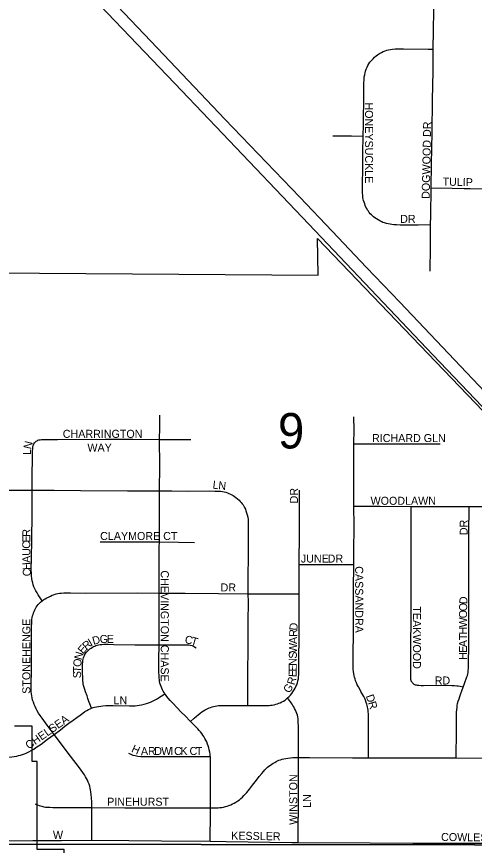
# Model space of a CAD drawing. Extents: x 0 to 680, y 0 to 440.
# Drawn here: x 474.22 to 483.77, y 259.39 to 276.66 of the extents above; entities that cross this region are included whole.
import ezdxf

# ---------------------------------------------------------------- set-up
doc = ezdxf.new("R2010")
doc.units = 0
for name, color, linetype in [('GM_X_City_Street', 7, 'Continuous'), ('GM_X_City_Street_Text', 7, 'Continuous'), ('GM_X_Corporation', 7, 'Continuous'), ('GM_X_Interstate_Route', 7, 'Continuous'), ('GM_X_Section', 7, 'Continuous'), ('GM_X_Section_Text', 7, 'Continuous'), ('GM_X_Township_Road', 7, 'Continuous'), ('GM_X_Township_Subdivision', 7, 'Continuous'), ('GM_X_Township_Subdivision_Text', 7, 'Continuous')]:
    doc.layers.add(name, color=color, linetype=linetype)

msp = doc.modelspace()

# ---------------------------------------------------------------- linework, layer by layer
at = {"layer": 'GM_X_City_Street'}
for points in [[(477.208, 267.848), (477.21, 268.098), (477.21, 268.357)], [(481.26, 267.759), (481.261, 268.047), (481.26, 268.321)], [(474.549, 266.794), (474.548, 267.04), (474.554, 267.524), (474.558, 267.608), (474.561, 267.658), (474.565, 267.691), (474.571, 267.72), (474.578, 267.739), (474.587, 267.757), (474.6, 267.778), (474.619, 267.8)], [(474.619, 267.8), (474.634, 267.812), (474.652, 267.823), (474.669, 267.83), (474.689, 267.837), (474.719, 267.843), (474.745, 267.846), (474.783, 267.848), (474.885, 267.849), (475.077, 267.849), (476.079, 267.854), (476.647, 267.851), (477.208, 267.848)], [(477.208, 267.848), (477.574, 267.845), (477.856, 267.847)], [(477.208, 266.776), (477.21, 267.308), (477.208, 267.848)], [(481.259, 266.457), (481.257, 266.744), (481.259, 267.514), (481.26, 267.759)], [(481.26, 267.759), (481.918, 267.756), (482.671, 267.756), (483.058, 267.756)], [(473.403, 267.131), (473.416, 267.108), (473.437, 267.073), (473.461, 267.044), (473.491, 267.01), (473.523, 266.978), (473.558, 266.949), (473.588, 266.924), (473.62, 266.901), (473.652, 266.879), (473.687, 266.86), (473.724, 266.843), (473.766, 266.828), (473.814, 266.817), (473.875, 266.807), (473.947, 266.799), (474.06, 266.794), (474.256, 266.792), (474.549, 266.794)], [(474.758, 264.484), (474.703, 264.57), (474.675, 264.612), (474.651, 264.653), (474.628, 264.697), (474.607, 264.737), (474.587, 264.78), (474.573, 264.821), (474.561, 264.864), (474.552, 264.902), (474.544, 264.952), (474.536, 265.008), (474.533, 265.064), (474.532, 265.124), (474.532, 265.18), (474.536, 265.341), (474.551, 266.252), (474.549, 266.794)], [(474.549, 266.794), (475.005, 266.789), (475.558, 266.785), (476.535, 266.781), (477.208, 266.776)], [(477.202, 265.713), (477.207, 266.309), (477.208, 266.776)], [(477.208, 266.776), (477.465, 266.775), (477.791, 266.773), (478.249, 266.775), (478.357, 266.773), (478.438, 266.772), (478.477, 266.769), (478.515, 266.765), (478.552, 266.757), (478.589, 266.747), (478.623, 266.736), (478.653, 266.724), (478.682, 266.711), (478.712, 266.695), (478.738, 266.68), (478.77, 266.659), (478.799, 266.637), (478.832, 266.61), (478.865, 266.581), (478.889, 266.556), (478.909, 266.535), (478.929, 266.508), (478.947, 266.484), (478.964, 266.455), (478.978, 266.428), (478.995, 266.394), (479.008, 266.36), (479.021, 266.32), (479.033, 266.278), (479.044, 266.23), (479.053, 266.178), (479.056, 266.119), (479.057, 266.074), (479.057, 266.014), (479.056, 265.894), (479.053, 265.517), (479.049, 264.883), (479.05, 264.632)], [(480.12, 265.243), (480.121, 265.918), (480.126, 266.473), (480.122, 266.79)], [(481.255, 265.242), (481.257, 265.502), (481.261, 266.055), (481.259, 266.457)], [(481.259, 266.457), (481.329, 266.457), (481.806, 266.459), (482.453, 266.453)], [(483.538, 262.686), (483.472, 262.698), (483.436, 262.704), (483.402, 262.708), (483.356, 262.711), (483.303, 262.714), (482.974, 262.718), (482.711, 262.717), (482.662, 262.717), (482.614, 262.718), (482.585, 262.721), (482.562, 262.726), (482.545, 262.73), (482.527, 262.736), (482.513, 262.744), (482.5, 262.755), (482.491, 262.762), (482.479, 262.775), (482.471, 262.785), (482.464, 262.798), (482.456, 262.812), (482.452, 262.826), (482.449, 262.844), (482.446, 262.884), (482.447, 262.92), (482.446, 263.03), (482.456, 264.628), (482.456, 265.636), (482.453, 266.453)], [(482.453, 266.453), (482.563, 266.452), (483.439, 266.449), (483.66, 266.45)], [(483.538, 262.686), (483.566, 262.761), (483.616, 262.899), (483.627, 262.931), (483.634, 262.962), (483.64, 262.991), (483.644, 263.026), (483.648, 263.082), (483.651, 263.136), (483.654, 263.589), (483.654, 264.329), (483.656, 265.216), (483.656, 265.873), (483.66, 266.45)], [(483.66, 266.45), (483.946, 266.45), (484.217, 266.448), (484.282, 266.446), (484.335, 266.443), (484.383, 266.437), (484.419, 266.43), (484.463, 266.418), (484.505, 266.404), (484.545, 266.386), (484.572, 266.373), (484.599, 266.357), (484.634, 266.333), (484.661, 266.311), (484.692, 266.285), (484.731, 266.25), (484.79, 266.191), (484.896, 266.078), (485.147, 265.815)], [(475.967, 265.716), (476.457, 265.716), (477.202, 265.713)], [(477.198, 264.648), (477.199, 264.859), (477.201, 265.605), (477.202, 265.713)], [(477.202, 265.713), (477.602, 265.708), (477.936, 265.704)], [(480.117, 264.63), (480.117, 264.808), (480.12, 265.243)], [(480.12, 265.243), (480.684, 265.244), (481.255, 265.242)], [(481.564, 261.215), (481.561, 261.703), (481.563, 261.997), (481.563, 262.086), (481.561, 262.132), (481.558, 262.171), (481.555, 262.209), (481.551, 262.239), (481.545, 262.271), (481.537, 262.305), (481.528, 262.334), (481.516, 262.368), (481.5, 262.413), (481.485, 262.448), (481.463, 262.489), (481.442, 262.525), (481.424, 262.56), (481.403, 262.596), (481.379, 262.642), (481.354, 262.69), (481.33, 262.738), (481.312, 262.777), (481.294, 262.82), (481.282, 262.858), (481.27, 262.894), (481.263, 262.926), (481.254, 262.971), (481.25, 263.009), (481.245, 263.06), (481.244, 263.113), (481.243, 263.17), (481.244, 263.306), (481.247, 263.882), (481.251, 264.724), (481.255, 265.242)], [(474.758, 264.484), (474.793, 264.51), (474.823, 264.529), (474.854, 264.546), (474.888, 264.565), (474.93, 264.585), (474.967, 264.601), (474.996, 264.613), (475.026, 264.624), (475.053, 264.632), (475.087, 264.639), (475.12, 264.643), (475.162, 264.647), (475.21, 264.649), (475.259, 264.649), (475.346, 264.649), (475.658, 264.648), (476.738, 264.649), (477.198, 264.648)], [(477.195, 263.572), (477.195, 264.207), (477.198, 264.648)], [(477.198, 264.648), (477.738, 264.643), (478.432, 264.638), (479.05, 264.632)], [(479.05, 264.632), (479.051, 264.464), (479.049, 264.047), (479.044, 263.492), (479.042, 262.995), (479.04, 262.382), (479.039, 262.304)], [(479.05, 264.632), (479.553, 264.633), (480.037, 264.63), (480.117, 264.63)], [(479.876, 262.462), (479.907, 262.489), (479.935, 262.518), (479.962, 262.553), (479.988, 262.592), (480.01, 262.628), (480.032, 262.664), (480.049, 262.7), (480.065, 262.734), (480.081, 262.774), (480.092, 262.819), (480.1, 262.857), (480.105, 262.905), (480.11, 262.942), (480.113, 262.996), (480.113, 263.045), (480.113, 263.097), (480.116, 263.893), (480.117, 264.63)], [(475.007, 261.703), (474.861, 261.894), (474.756, 262.039), (474.716, 262.097), (474.683, 262.147), (474.657, 262.194), (474.632, 262.238), (474.61, 262.282), (474.591, 262.327), (474.574, 262.373), (474.559, 262.418), (474.548, 262.462), (474.541, 262.505), (474.535, 262.546), (474.532, 262.589), (474.531, 262.632), (474.532, 262.706), (474.536, 263.059), (474.536, 263.245), (474.539, 263.957), (474.542, 264.019), (474.544, 264.062), (474.546, 264.1), (474.552, 264.139), (474.559, 264.173), (474.568, 264.202), (474.58, 264.236), (474.59, 264.264), (474.606, 264.299), (474.62, 264.328), (474.636, 264.354), (474.655, 264.381), (474.674, 264.406), (474.696, 264.43), (474.725, 264.457), (474.758, 264.484)], [(475.786, 262.247), (475.752, 262.337), (475.733, 262.389), (475.712, 262.45), (475.693, 262.504), (475.662, 262.588), (475.645, 262.637), (475.632, 262.682), (475.622, 262.72), (475.616, 262.753), (475.612, 262.783), (475.609, 262.817), (475.606, 262.856), (475.603, 262.905), (475.602, 262.967), (475.6, 263.034), (475.6, 263.124), (475.602, 263.17), (475.605, 263.207), (475.609, 263.24), (475.614, 263.27), (475.622, 263.298), (475.629, 263.32), (475.639, 263.345), (475.651, 263.368), (475.665, 263.39), (475.679, 263.411), (475.707, 263.443), (475.729, 263.464), (475.751, 263.483), (475.778, 263.502), (475.807, 263.52), (475.831, 263.534), (475.854, 263.544), (475.88, 263.554), (475.904, 263.561), (475.93, 263.568), (475.967, 263.574), (476.001, 263.577), (476.041, 263.58), (476.078, 263.582), (476.133, 263.58), (476.251, 263.577), (476.687, 263.57), (477.195, 263.572)], [(477.315, 262.549), (477.299, 262.573), (477.282, 262.601), (477.264, 262.633), (477.25, 262.665), (477.237, 262.697), (477.224, 262.735), (477.214, 262.77), (477.207, 262.803), (477.202, 262.836), (477.198, 262.878), (477.195, 262.925), (477.192, 263.003), (477.191, 263.256), (477.195, 263.572)], [(477.195, 263.572), (477.426, 263.572), (477.629, 263.572), (477.753, 263.57), (477.814, 263.567), (477.854, 263.561), (477.885, 263.554), (477.914, 263.542), (477.937, 263.529), (477.97, 263.508)], [(475.786, 262.247), (475.823, 262.261), (475.852, 262.269), (475.891, 262.28), (475.931, 262.287), (475.979, 262.294), (476.023, 262.298), (476.087, 262.303), (476.159, 262.304), (476.241, 262.305), (476.576, 262.301), (476.643, 262.3), (476.699, 262.301), (476.741, 262.304), (476.782, 262.309), (476.827, 262.318), (476.882, 262.331), (476.932, 262.346), (476.976, 262.36), (477.014, 262.374), (477.056, 262.392), (477.1, 262.414), (477.14, 262.437), (477.185, 262.463), (477.237, 262.496), (477.315, 262.549)], [(477.854, 261.969), (477.73, 262.093), (477.661, 262.161), (477.473, 262.36), (477.427, 262.41), (477.388, 262.454), (477.356, 262.493), (477.327, 262.532), (477.315, 262.549)], [(483.394, 261.213), (483.396, 261.784), (483.395, 261.992), (483.396, 262.08), (483.4, 262.167), (483.403, 262.216), (483.409, 262.266), (483.414, 262.303), (483.422, 262.349), (483.434, 262.393), (483.45, 262.443), (483.467, 262.491), (483.489, 262.552), (483.511, 262.611), (483.538, 262.686)], [(479.039, 262.304), (479.349, 262.304), (479.43, 262.305), (479.491, 262.306), (479.52, 262.308), (479.552, 262.311), (479.593, 262.318), (479.631, 262.329), (479.662, 262.338), (479.694, 262.35), (479.724, 262.363), (479.753, 262.378), (479.787, 262.396), (479.822, 262.418), (479.851, 262.44), (479.876, 262.462)], [(480.104, 261.22), (480.104, 261.503), (480.106, 261.736), (480.104, 261.848), (480.097, 261.977), (480.093, 262.026), (480.087, 262.065), (480.08, 262.104), (480.069, 262.14), (480.058, 262.175), (480.043, 262.208), (480.023, 262.245), (480.004, 262.278), (479.988, 262.303), (479.971, 262.33), (479.952, 262.358), (479.933, 262.384), (479.876, 262.462)], [(475.007, 261.703), (475.137, 261.8), (475.234, 261.873), (475.317, 261.935), (475.407, 262.002), (475.481, 262.056), (475.547, 262.104), (475.606, 262.147), (475.65, 262.177), (475.691, 262.201), (475.727, 262.22), (475.762, 262.237), (475.786, 262.247)], [(477.854, 261.969), (477.928, 262.038), (477.974, 262.081), (478.008, 262.111), (478.05, 262.144), (478.086, 262.17), (478.122, 262.194), (478.158, 262.215), (478.199, 262.236), (478.237, 262.253), (478.27, 262.266), (478.302, 262.276), (478.333, 262.284), (478.366, 262.292), (478.397, 262.297), (478.438, 262.302), (478.484, 262.305), (478.539, 262.306), (478.605, 262.306), (478.918, 262.303), (479.039, 262.304)], [(478.265, 261.242), (478.264, 261.245), (478.259, 261.288), (478.253, 261.332), (478.243, 261.384), (478.234, 261.421), (478.22, 261.467), (478.208, 261.502), (478.19, 261.547), (478.173, 261.58), (478.153, 261.618), (478.131, 261.657), (478.111, 261.687), (478.086, 261.719), (478.059, 261.756), (478.032, 261.787), (478.006, 261.815), (477.979, 261.844), (477.854, 261.969)], [(473.92, 261.228), (474.048, 261.231), (474.125, 261.237), (474.174, 261.242), (474.228, 261.251), (474.267, 261.26), (474.306, 261.27), (474.348, 261.283), (474.389, 261.298), (474.426, 261.313), (474.477, 261.338), (474.53, 261.367), (474.581, 261.397), (474.627, 261.427), (474.679, 261.461), (474.735, 261.5), (474.871, 261.6), (475.007, 261.703)], [(475.792, 260.177), (475.791, 260.29), (475.787, 260.388), (475.782, 260.446), (475.776, 260.507), (475.769, 260.548), (475.76, 260.583), (475.749, 260.626), (475.736, 260.664), (475.719, 260.709), (475.702, 260.748), (475.685, 260.78), (475.665, 260.817), (475.639, 260.858), (475.606, 260.909), (475.539, 261.003), (475.348, 261.252), (475.007, 261.703)], [(476.557, 261.311), (476.61, 261.289), (476.652, 261.273), (476.695, 261.26), (476.751, 261.249), (476.818, 261.245), (476.912, 261.244), (477.256, 261.245), (477.825, 261.242), (478.265, 261.242)], [(478.267, 260.171), (478.267, 260.842), (478.269, 261.128), (478.266, 261.202), (478.265, 261.242)], [(478.267, 260.171), (478.376, 260.173), (478.426, 260.175), (478.465, 260.178), (478.504, 260.182), (478.542, 260.189), (478.581, 260.198), (478.618, 260.209), (478.653, 260.221), (478.691, 260.237), (478.729, 260.255), (478.761, 260.271), (478.798, 260.292), (478.836, 260.316), (478.871, 260.34), (478.9, 260.365), (478.936, 260.395), (478.966, 260.426), (479.025, 260.492), (479.081, 260.563), (479.147, 260.647), (479.224, 260.746), (479.286, 260.824), (479.336, 260.889), (479.37, 260.928), (479.399, 260.963), (479.434, 260.998), (479.46, 261.021), (479.488, 261.043), (479.517, 261.064), (479.546, 261.083), (479.576, 261.102), (479.607, 261.12), (479.637, 261.136), (479.667, 261.15), (479.696, 261.162), (479.728, 261.173), (479.76, 261.183), (479.798, 261.193), (479.84, 261.202), (479.883, 261.209), (479.938, 261.215), (479.985, 261.219), (480.04, 261.221), (480.104, 261.22)], [(480.097, 259.449), (480.097, 259.508), (480.101, 260.432), (480.106, 261.1), (480.104, 261.22)], [(480.104, 261.22), (480.33, 261.22), (481.232, 261.215), (481.564, 261.215)], [(481.564, 261.215), (481.922, 261.216), (482.601, 261.213), (483.394, 261.213)], [(483.394, 261.213), (484.295, 261.21), (485.467, 261.208), (486.064, 261.207)], [(474.611, 260.255), (474.663, 260.234), (474.695, 260.221), (474.726, 260.211), (474.752, 260.204), (474.792, 260.195), (474.827, 260.189), (474.869, 260.187), (474.921, 260.184), (474.979, 260.182), (475.071, 260.179), (475.2, 260.179), (475.44, 260.178), (475.792, 260.177)], [(475.791, 259.496), (475.794, 260.041), (475.792, 260.177)], [(475.792, 260.177), (476.481, 260.175), (477.063, 260.172), (477.883, 260.169), (478.177, 260.169), (478.267, 260.171)], [(478.262, 259.476), (478.267, 260.085), (478.267, 260.171)], [(474.562, 259.49), (475.159, 259.493), (475.791, 259.496)], [(475.791, 259.496), (476.566, 259.49), (477.246, 259.484), (478.262, 259.476)], [(478.262, 259.476), (478.598, 259.471), (479.966, 259.45), (480.097, 259.449)], [(480.097, 259.449), (481.598, 259.441), (482.487, 259.437), (484.206, 259.435), (485.655, 259.427), (485.888, 259.427)]]:
    msp.add_lwpolyline(points, dxfattribs=at)
at = {"layer": 'GM_X_Corporation'}
for points in [[(469.85, 271.35), (480.516, 271.272), (480.5, 272.033), (484.119, 268.267), (489.493, 262.678), (489.512, 261.615), (489.496, 260.373), (489.458, 259.301)], [(481.118, 241.691), (481.055, 250.48), (475.217, 250.48), (475.216, 259.303), (474.655, 259.303), (474.655, 261.138), (474.551, 261.138), (474.551, 261.872), (474.184, 261.872)]]:
    msp.add_lwpolyline(points, dxfattribs=at)
at = {"layer": 'GM_X_Interstate_Route'}
for points in [[(493.556, 258.496), (492.643, 259.46), (492.471, 259.629), (491.825, 260.311), (491.763, 260.376), (491.291, 260.85), (490.313, 261.868), (489.515, 262.722), (489.436, 262.807), (488.885, 263.397), (487.819, 264.483), (486.63, 265.709), (485.683, 266.701), (485.609, 266.778), (484.369, 268.077), (482.901, 269.612), (480.316, 272.336), (478.516, 274.221), (477.672, 275.11), (475.653, 277.226)], [(480.805, 272.186), (480.129, 272.895), (478.57, 274.525), (477.293, 275.865), (476.058, 277.168), (475.876, 277.357)], [(481.522, 271.432), (480.805, 272.186)], [(484.405, 268.404), (484.113, 268.711), (483.232, 269.636), (482.213, 270.707), (481.522, 271.432)]]:
    msp.add_lwpolyline(points, dxfattribs=at)
at = {"layer": 'GM_X_Section'}
for points in [[(489.711, 276.904), (489.476, 259.394), (472.369, 259.414), (471.708, 259.407), (471.85, 277.333)], [(489.476, 259.394), (489.813, 253.134), (489.987, 242.13), (472.319, 241.773), (472.369, 259.414)]]:
    msp.add_lwpolyline(points, close=True, dxfattribs=at)
at = {"layer": 'GM_X_Township_Road'}
msp.add_lwpolyline([(474.023, 259.486), (474.562, 259.49)], dxfattribs=at)
at = {"layer": 'GM_X_Township_Subdivision'}
for points in [[(482.914, 275.979), (482.916, 276.378), (482.924, 276.782), (482.932, 277.123)], [(481.454, 274.169), (481.457, 274.401), (481.464, 275.035), (481.466, 275.145), (481.467, 275.255), (481.471, 275.363), (481.475, 275.403), (481.483, 275.449), (481.491, 275.491), (481.5, 275.524), (481.515, 275.566), (481.534, 275.609), (481.552, 275.644), (481.572, 275.675), (481.594, 275.708), (481.624, 275.746), (481.657, 275.783), (481.687, 275.811), (481.721, 275.839), (481.754, 275.864), (481.793, 275.89), (481.833, 275.912), (481.872, 275.931), (481.913, 275.948), (481.948, 275.96), (481.983, 275.97), (482.023, 275.977), (482.064, 275.983), (482.117, 275.987), (482.173, 275.988), (482.296, 275.988), (482.81, 275.98), (482.914, 275.979)], [(482.872, 273.09), (482.878, 273.591), (482.89, 274.247), (482.9, 274.924), (482.911, 275.526), (482.914, 275.979)], [(480.818, 274.178), (481.209, 274.172), (481.454, 274.169)], [(482.858, 272.318), (482.596, 272.314), (482.222, 272.317), (482.15, 272.32), (482.09, 272.323), (482.049, 272.327), (482.014, 272.331), (481.974, 272.339), (481.935, 272.349), (481.899, 272.36), (481.865, 272.372), (481.829, 272.387), (481.796, 272.404), (481.762, 272.424), (481.729, 272.444), (481.695, 272.467), (481.67, 272.486), (481.646, 272.508), (481.622, 272.529), (481.599, 272.553), (481.58, 272.575), (481.56, 272.602), (481.544, 272.628), (481.526, 272.658), (481.51, 272.691), (481.496, 272.724), (481.484, 272.755), (481.471, 272.793), (481.46, 272.827), (481.454, 272.852), (481.448, 272.888), (481.444, 272.925), (481.44, 272.991), (481.44, 273.053), (481.439, 273.158), (481.443, 273.496), (481.448, 273.824), (481.454, 274.169)], [(482.858, 272.318), (482.861, 272.508), (482.872, 273.09)], [(482.872, 273.09), (483.31, 273.085), (483.557, 273.081)], [(483.557, 273.081), (483.686, 273.078), (484.049, 273.072)], [(482.847, 271.358), (482.853, 271.853), (482.858, 272.318)]]:
    msp.add_lwpolyline(points, dxfattribs=at)

# ---------------------------------------------------------------- texts
at = {"layer": 'GM_X_City_Street_Text'}
for s, height, rotation, p in [('CHARRINGTON', 0.16689, 0, (475.188, 267.882)), ('RICHARD GLN', 0.16689, 0, (481.636, 267.794)), ('N', 0.167, 76.3666, (474.526, 267.635)), ('WAY', 0.1669, 0, (475.702, 267.595)), ('L', 0.167, 89.2623, (474.525, 267.527)), ('L', 0.167, 353.4003, (478.306, 266.825)), ('N', 0.167, 354.1872, (478.425, 266.811)), ('DR', 0.1669, 90, (480.092, 266.515)), ('WOODLAWN', 0.1669, 0, (481.606, 266.487)), ('DR', 0.1669, 90, (483.631, 265.854)), ('R', 0.167, 90, (474.511, 265.821)), ('E', 0.167, 90, (474.511, 265.703)), ('CLAYMORE CT', 0.16689, 0, (475.967, 265.753)), ('C', 0.167, 90, (474.511, 265.571)), ('U', 0.167, 90.0656, (474.511, 265.424)), ('A', 0.167, 91.0273, (474.514, 265.278)), ('JUNE', 0.1669, 0, (480.152, 265.283)), ('DR', 0.1669, 0, (480.711, 265.283)), ('H', 0.167, 92.4487, (474.52, 265.132)), ('C', 0.167, 92.4537, (474.525, 265)), ('CASSANDRA', 0.1669, 270, (481.285, 265.207)), ('CHEVINGTON CHASE', 0.16689, 270, (477.232, 265.119)), ('DR', 0.1669, 0, (478.478, 264.681)), ('O', 0.167, 88.1637, (483.617, 264.266)), ('D', 0.167, 86.8735, (483.621, 264.412)), ('TEAKWOOD', 0.1669, 270, (482.49, 264.37)), ('O', 0.167, 89.9781, (483.617, 264.121)), ('STONEHENGE', 0.1669, 90, (474.511, 262.549)), ('W', 0.167, 89.9908, (483.617, 263.93)), ('D', 0.167, 85.9751, (480.078, 263.863)), ('H', 0.167, 89.9781, (483.617, 263.783)), ('D', 0.167, 15.351, (475.828, 263.566)), ('G', 0.167, 1.9892, (475.96, 263.604)), ('E', 0.167, 0.0273, (476.105, 263.609)), ('C', 0.167, 347.2183, (477.72, 263.608)), ('T', 0.167, 343.7168, (477.846, 263.58)), ('A', 0.167, 89.1595, (480.073, 263.586)), ('R', 0.167, 88.7615, (480.075, 263.733)), ('T', 0.167, 89.9956, (483.617, 263.665)), ('E', 0.167, 50.3204, (475.612, 263.367)), ('R', 0.167, 40.6856, (475.682, 263.452)), ('I', 0.167, 30.3791, (475.775, 263.534)), ('W', 0.167, 89.1424, (480.07, 263.395)), ('A', 0.167, 89.9781, (483.617, 263.519)), ('N', 0.167, 74.0816, (475.58, 263.242)), ('S', 0.167, 89.153, (480.068, 263.278)), ('E', 0.167, 89.9956, (483.617, 263.401)), ('H', 0.167, 89.9781, (483.616, 263.254)), ('O', 0.167, 85.9533, (475.571, 263.104)), ('N', 0.167, 89.1595, (480.066, 263.131)), ('T', 0.167, 89.2623, (475.57, 262.989)), ('E', 0.167, 89.1412, (480.065, 263.013)), ('S', 0.167, 89.2623, (475.568, 262.872)), ('R', 0.167, 72.8595, (480.016, 262.719)), ('E', 0.167, 89.0914, (480.063, 262.896)), ('RD', 0.1669, 0, (482.943, 262.742)), ('G', 0.167, 54.6122, (479.905, 262.547)), ('D', 0.167, 289.2643, (481.504, 262.502)), ('LN', 0.1669, 0, (476.246, 262.331)), ('R', 0.167, 285.9454, (481.551, 262.365)), ('CHELSEA', 0.1669, 35.1353, (474.48, 261.385)), ('H', 0.167, 336.1241, (476.605, 261.343)), ('A', 0.167, 2.0212, (476.819, 261.268)), ('R', 0.167, 0, (476.964, 261.273)), ('D', 0.167, 0, (477.096, 261.273)), ('W', 0.167, 0, (477.243, 261.273)), ('I', 0.167, 0, (477.434, 261.273)), ('C', 0.167, 0, (477.508, 261.273)), ('K', 0.167, 0, (477.64, 261.273)), ('C', 0.167, 0, (477.831, 261.273)), ('T', 0.167, 0, (477.963, 261.273)), ('WINSTON', 0.1669, 90, (480.077, 259.817)), ('PINEHURST', 0.1669, 0, (476.114, 260.216)), ('LN', 0.1669, 90, (480.361, 260.17)), ('W', 0.167, 0, (474.983, 259.526)), ('KESSLER', 0.1669, 359.0457, (478.699, 259.511)), ('COWLESVILLE', 0.16689, 359.407, (483.076, 259.482))]:
    msp.add_text(s, height=height, rotation=rotation, dxfattribs=at).set_placement(p)
at = {"layer": 'GM_X_Section_Text'}
msp.add_text('9', height=0.738, rotation=0, dxfattribs=at).set_placement((479.675, 267.661))
at = {"layer": 'GM_X_Township_Subdivision_Text'}
for s, height, rotation, p in [('HONEYSUCKLE', 0.16689, 270, (481.491, 274.871)), ('DOGWOOD DR', 0.1669, 88.8073, (482.838, 272.86)), ('TULIP', 0.1669, 358.5321, (483.105, 273.14)), ('DR', 0.1669, 0, (482.223, 272.362))]:
    msp.add_text(s, height=height, rotation=rotation, dxfattribs=at).set_placement(p)

doc.saveas('drawing.dxf')
